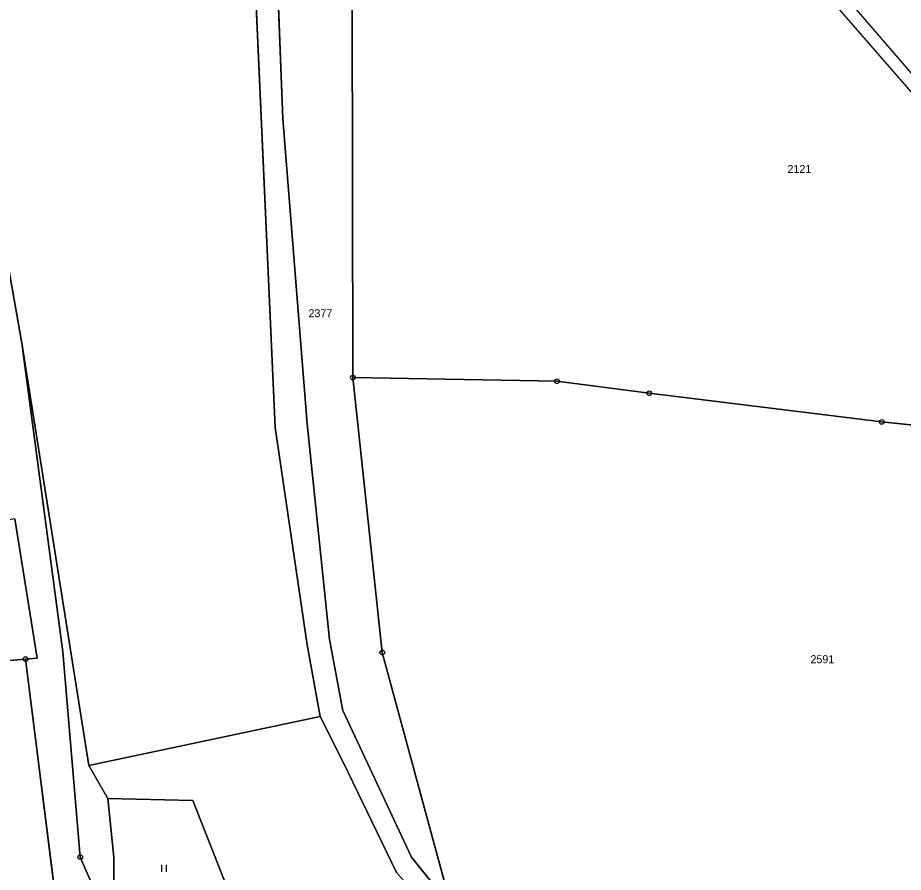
# Model space of a CAD drawing. Extents: x -689422 to -685210, y -987725 to -982160.
# Drawn here: x -687134.4 to -686946.4, y -986710.7 to -986529.1 of the extents above; entities that cross this region are included whole.
import ezdxf

# ---------------------------------------------------------------- set-up
doc = ezdxf.new("R2010")
doc.units = 0
for name, color, linetype in [('KN_Hranice_parcel', 7, 'Continuous'), ('KN_Parcelni cisla', 7, 'Continuous'), ('KN_Polygon parcely', 7, 'Continuous'), ('KN_POZEMKY_LESNI POZEMEK', 7, 'Continuous'), ('KN_POZEMKY_ORNA PUDA', 7, 'Continuous'), ('KN_POZEMKY_OSTATNI PLOCHA', 7, 'Continuous'), ('KN_POZEMKY_TTP', 7, 'Continuous'), ('KN_VYUZITI_17_ostatni plocha_ostatni komunikace', 7, 'Continuous'), ('KN_VYUZITI_27_ostatni plocha_neplodna puda', 7, 'Continuous'), ('KN_Věcná břemena k části', 7, 'Continuous'), ('KN_Značky bodu BP', 7, 'Continuous'), ('KN_Značky kultur', 7, 'Continuous')]:
    doc.layers.add(name, color=color, linetype=linetype)

msp = doc.modelspace()

# ---------------------------------------------------------------- linework, layer by layer
at = {"layer": 'KN_Hranice_parcel'}
for p, q in [((-687119.3, -986688), (-687133.5, -986598.3)), ((-687132.73, -986665.38), (-687175.57, -986668.76)), ((-687070.16, -986677.59), (-687119.3, -986688)), ((-687115.28, -986694.99), (-687119.3, -986688))]:
    msp.add_line(p, q, dxfattribs=at)
for points in [[(-687093.11, -986413.86), (-687085.25, -986493.64), (-687079.74, -986616.2), (-687072.96, -986662.37), (-687070.16, -986677.59)], [(-687158.04, -986449.96), (-687148.24, -986515.1), (-687133.5, -986598.3)], [(-687080.36, -986492.73), (-687078.1, -986550.59), (-687072.97, -986615.43), (-687068.19, -986661.22), (-687065.37, -986676.32), (-687050.77, -986707.44), (-687042.33, -986717.99)], [(-687066.49, -986494.06), (-687063.42, -986524.56), (-687063.23, -986605.59)], [(-687133.5, -986598.3), (-687124.79, -986663.8), (-687121.11, -986707.42), (-687118.1, -986714.38), (-687115.43, -986735.93), (-687117.23, -986748.83), (-687105.29, -986824.57), (-687100.79, -986858.01), (-687097.31, -986882.03), (-687081.8, -986952.81)], [(-687063.23, -986605.59), (-687019.91, -986606.34), (-687000.29, -986608.91), (-686950.94, -986614.98), (-686915.66, -986618.74), (-686859.86, -986622.32)], [(-687042.33, -986717.99), (-687056.98, -986663.96), (-687063.23, -986605.59)], [(-687132.73, -986665.38), (-687130.24, -986665.18), (-687135.04, -986635.57)], [(-687114.53, -986811.14), (-687123.74, -986736.78), (-687132.73, -986665.38)], [(-687070.16, -986677.59), (-687065.29, -986687.25), (-687053.98, -986710.73)], [(-687087.24, -986720.75), (-687097.19, -986695.39), (-687115.28, -986694.99)], [(-687115.28, -986694.99), (-687113.98, -986707.47), (-687113.95, -986728.67)]]:
    msp.add_lwpolyline(points, dxfattribs=at)
at = {"layer": 'KN_Polygon parcely'}
for points in [[(-687148.24, -986515.1), (-687133.5, -986598.3), (-687119.3, -986688), (-687070.16, -986677.59), (-687072.96, -986662.37), (-687079.74, -986616.2), (-687085.25, -986493.64), (-687093.11, -986413.86), (-687115.82, -986288.44), (-687117.58, -986291.9), (-687168.76, -986319.83), (-687173.06, -986323.05), (-687174.58, -986328.8), (-687162.93, -986395.38), (-687164.03, -986405.2), (-687161.78, -986418.73), (-687160.66, -986421.22), (-687157.3, -986442.09), (-687158.04, -986449.96)], [(-687072.96, -986662.37), (-687070.16, -986677.59), (-687065.29, -986687.25), (-687053.98, -986710.73), (-687043.23, -986722.85), (-687030.76, -986723.44), (-687007.67, -986726.07), (-687002, -986726.19), (-686947.45, -986727.38), (-686947.51, -986723.37), (-687007.66, -986722.36), (-687042.33, -986717.99), (-687050.77, -986707.44), (-687065.37, -986676.32), (-687068.19, -986661.22), (-687072.97, -986615.43), (-687078.1, -986550.59), (-687080.36, -986492.73), (-687080.7, -986488.8), (-687087.09, -986434.31), (-687093.11, -986413.86), (-687085.25, -986493.64), (-687079.74, -986616.2)], [(-687078.1, -986550.59), (-687072.97, -986615.43), (-687068.19, -986661.22), (-687065.37, -986676.32), (-687050.77, -986707.44), (-687042.33, -986717.99), (-687056.98, -986663.96), (-687063.23, -986605.59), (-687063.42, -986524.56), (-687066.49, -986494.06), (-687075.26, -986493.53), (-687080.36, -986492.73)], [(-686859.86, -986622.32), (-686839.83, -986524.86), (-686870.81, -986521.35), (-686962.52, -986502.21), (-686989.98, -986498.65), (-687013.58, -986497.26), (-687066.49, -986494.06), (-687063.42, -986524.56), (-687063.23, -986605.59), (-687019.91, -986606.34), (-687000.29, -986608.91), (-686950.94, -986614.98), (-686915.66, -986618.74)], [(-686947.51, -986723.37), (-686940.51, -986723.49), (-686881.44, -986720.2), (-686866.09, -986648.24), (-686859.86, -986622.32), (-686915.66, -986618.74), (-686950.94, -986614.98), (-687000.29, -986608.91), (-687019.91, -986606.34), (-687063.23, -986605.59), (-687056.98, -986663.96), (-687042.33, -986717.99), (-687007.66, -986722.36)], [(-687130.24, -986665.18), (-687135.04, -986635.57), (-687227.24, -986651.58), (-687223.16, -986676.53), (-687175.57, -986668.76), (-687132.73, -986665.38)], [(-687132.73, -986665.38), (-687175.57, -986668.76), (-687223.16, -986676.53), (-687251.84, -986681.22), (-687260.77, -986682.68), (-687249.1, -986736.08), (-687233, -986786.07), (-687222.58, -986825.34), (-687193.41, -986820.33), (-687156.89, -986815.37), (-687149.53, -986814.63), (-687114.53, -986811.14), (-687123.74, -986736.78)], [(-687113.98, -986707.47), (-687113.95, -986728.67), (-687087.24, -986720.75), (-687097.19, -986695.39), (-687115.28, -986694.99)]]:
    msp.add_lwpolyline(points, close=True, dxfattribs=at)
for points in [[(-687118.1, -986714.38), (-687121.11, -986707.42), (-687124.79, -986663.8), (-687133.5, -986598.3), (-687148.24, -986515.1)], [(-687113.95, -986728.67), (-687113.98, -986707.47), (-687115.28, -986694.99), (-687119.3, -986688), (-687133.5, -986598.3), (-687124.79, -986663.8), (-687121.11, -986707.42), (-687118.1, -986714.38)], [(-687135.04, -986635.57), (-687130.24, -986665.18), (-687132.73, -986665.38), (-687123.74, -986736.78)], [(-687053.98, -986710.73), (-687065.29, -986687.25), (-687070.16, -986677.59), (-687119.3, -986688), (-687115.28, -986694.99), (-687097.19, -986695.39), (-687087.24, -986720.75)]]:
    msp.add_lwpolyline(points, dxfattribs=at)
at = {"layer": 'KN_POZEMKY_LESNI POZEMEK'}
for p, q in [((-687119.3, -986688), (-687070.16, -986677.59)), ((-687070.16, -986677.59), (-687065.29, -986687.25)), ((-687065.29, -986687.25), (-687053.98, -986710.73)), ((-687115.28, -986694.99), (-687119.3, -986688)), ((-687097.19, -986695.39), (-687115.28, -986694.99)), ((-687087.24, -986720.75), (-687097.19, -986695.39))]:
    msp.add_line(p, q, dxfattribs=at)
at = {"layer": 'KN_POZEMKY_ORNA PUDA'}
for p, q in [((-687085.25, -986493.64), (-687079.74, -986616.2)), ((-687078.1, -986550.59), (-687080.36, -986492.73)), ((-687133.5, -986598.3), (-687148.24, -986515.1)), ((-687063.23, -986605.59), (-687063.42, -986524.56)), ((-687063.42, -986524.56), (-687063.23, -986605.59)), ((-687072.97, -986615.43), (-687078.1, -986550.59)), ((-687119.3, -986688), (-687133.5, -986598.3)), ((-687063.23, -986605.59), (-687019.91, -986606.34)), ((-687056.98, -986663.96), (-687063.23, -986605.59)), ((-687019.91, -986606.34), (-687063.23, -986605.59)), ((-687063.23, -986605.59), (-687056.98, -986663.96)), ((-687019.91, -986606.34), (-687000.29, -986608.91)), ((-687000.29, -986608.91), (-687019.91, -986606.34)), ((-687000.29, -986608.91), (-686950.94, -986614.98)), ((-686950.94, -986614.98), (-687000.29, -986608.91)), ((-687068.19, -986661.22), (-687072.97, -986615.43)), ((-686950.94, -986614.98), (-686915.66, -986618.74)), ((-686915.66, -986618.74), (-686950.94, -986614.98)), ((-687079.74, -986616.2), (-687072.96, -986662.37)), ((-687135.04, -986635.57), (-687130.24, -986665.18)), ((-687072.96, -986662.37), (-687070.16, -986677.59)), ((-687065.37, -986676.32), (-687068.19, -986661.22)), ((-687042.33, -986717.99), (-687056.98, -986663.96)), ((-687056.98, -986663.96), (-687042.33, -986717.99)), ((-687132.73, -986665.38), (-687175.57, -986668.76)), ((-687130.24, -986665.18), (-687132.73, -986665.38)), ((-687070.16, -986677.59), (-687119.3, -986688)), ((-687050.77, -986707.44), (-687065.37, -986676.32)), ((-687042.33, -986717.99), (-687050.77, -986707.44))]:
    msp.add_line(p, q, dxfattribs=at)
at = {"layer": 'KN_POZEMKY_OSTATNI PLOCHA'}
for p, q in [((-687079.74, -986616.2), (-687085.25, -986493.64)), ((-687080.36, -986492.73), (-687078.1, -986550.59)), ((-687148.24, -986515.1), (-687133.5, -986598.3)), ((-687078.1, -986550.59), (-687072.97, -986615.43)), ((-687133.5, -986598.3), (-687124.79, -986663.8)), ((-687124.79, -986663.8), (-687133.5, -986598.3)), ((-687133.5, -986598.3), (-687119.3, -986688)), ((-687072.97, -986615.43), (-687068.19, -986661.22)), ((-687072.96, -986662.37), (-687079.74, -986616.2)), ((-687130.24, -986665.18), (-687135.04, -986635.57)), ((-687070.16, -986677.59), (-687072.96, -986662.37)), ((-687068.19, -986661.22), (-687065.37, -986676.32)), ((-687124.79, -986663.8), (-687121.11, -986707.42)), ((-687121.11, -986707.42), (-687124.79, -986663.8)), ((-687132.73, -986665.38), (-687130.24, -986665.18)), ((-687123.74, -986736.78), (-687132.73, -986665.38)), ((-687065.29, -986687.25), (-687070.16, -986677.59)), ((-687065.37, -986676.32), (-687050.77, -986707.44)), ((-687053.98, -986710.73), (-687065.29, -986687.25)), ((-687119.3, -986688), (-687115.28, -986694.99)), ((-687115.28, -986694.99), (-687113.98, -986707.47)), ((-687121.11, -986707.42), (-687118.1, -986714.38)), ((-687118.1, -986714.38), (-687121.11, -986707.42)), ((-687113.98, -986707.47), (-687113.95, -986728.67)), ((-687050.77, -986707.44), (-687042.33, -986717.99))]:
    msp.add_line(p, q, dxfattribs=at)
at = {"layer": 'KN_POZEMKY_TTP'}
for p, q in [((-687175.57, -986668.76), (-687132.73, -986665.38)), ((-687132.73, -986665.38), (-687123.74, -986736.78)), ((-687115.28, -986694.99), (-687097.19, -986695.39)), ((-687113.98, -986707.47), (-687115.28, -986694.99)), ((-687097.19, -986695.39), (-687087.24, -986720.75)), ((-687113.95, -986728.67), (-687113.98, -986707.47))]:
    msp.add_line(p, q, dxfattribs=at)
at = {"layer": 'KN_VYUZITI_17_ostatni plocha_ostatni komunikace'}
for p, q in [((-687079.74, -986616.2), (-687085.25, -986493.64)), ((-687080.36, -986492.73), (-687078.1, -986550.59)), ((-687148.24, -986515.1), (-687133.5, -986598.3)), ((-687078.1, -986550.59), (-687072.97, -986615.43)), ((-687133.5, -986598.3), (-687124.79, -986663.8)), ((-687072.97, -986615.43), (-687068.19, -986661.22)), ((-687072.96, -986662.37), (-687079.74, -986616.2)), ((-687130.24, -986665.18), (-687135.04, -986635.57)), ((-687070.16, -986677.59), (-687072.96, -986662.37)), ((-687068.19, -986661.22), (-687065.37, -986676.32)), ((-687124.79, -986663.8), (-687121.11, -986707.42)), ((-687132.73, -986665.38), (-687130.24, -986665.18)), ((-687123.74, -986736.78), (-687132.73, -986665.38)), ((-687065.29, -986687.25), (-687070.16, -986677.59)), ((-687065.37, -986676.32), (-687050.77, -986707.44)), ((-687053.98, -986710.73), (-687065.29, -986687.25)), ((-687121.11, -986707.42), (-687118.1, -986714.38)), ((-687050.77, -986707.44), (-687042.33, -986717.99))]:
    msp.add_line(p, q, dxfattribs=at)
at = {"layer": 'KN_VYUZITI_27_ostatni plocha_neplodna puda'}
for p, q in [((-687124.79, -986663.8), (-687133.5, -986598.3)), ((-687133.5, -986598.3), (-687119.3, -986688)), ((-687121.11, -986707.42), (-687124.79, -986663.8)), ((-687119.3, -986688), (-687115.28, -986694.99)), ((-687115.28, -986694.99), (-687113.98, -986707.47)), ((-687118.1, -986714.38), (-687121.11, -986707.42)), ((-687113.98, -986707.47), (-687113.95, -986728.67))]:
    msp.add_line(p, q, dxfattribs=at)
at = {"layer": 'KN_Věcná břemena k části'}
msp.add_lwpolyline([(-686878.31, -986621.14), (-686874.77, -986621.36), (-686918.41, -986571.32), (-686979.93, -986499.95), (-686982.93, -986496.47), (-686987.45, -986495.82), (-686984.36, -986499.38), (-686920.3, -986572.96)], close=True, dxfattribs=at)
at = {"layer": 'KN_Značky bodu BP'}
for centre, radius in [((-687063.23, -986605.59), 0.5), ((-687063.23, -986605.59), 0.0303), ((-687019.91, -986606.34), 0.5), ((-687019.91, -986606.34), 0.0303), ((-687000.29, -986608.91), 0.5), ((-687000.29, -986608.91), 0.0303), ((-686950.94, -986614.98), 0.5), ((-686950.94, -986614.98), 0.0303), ((-687056.98, -986663.96), 0.5), ((-687056.98, -986663.96), 0.0303), ((-687132.73, -986665.38), 0.5), ((-687132.73, -986665.38), 0.0303), ((-687121.11, -986707.42), 0.5), ((-687121.11, -986707.42), 0.0303)]:
    msp.add_circle(centre, radius, dxfattribs=at)
at = {"layer": 'KN_Značky kultur'}
for p, q in [((-687103.79, -986710.59), (-687103.79, -986709.09)), ((-687102.79, -986710.59), (-687102.79, -986709.09))]:
    msp.add_line(p, q, dxfattribs=at)

# ---------------------------------------------------------------- texts
at = {"layer": 'KN_Parcelni cisla'}
for s, p in [('2121', (-686970.95, -986562.12)), ('2377', (-687072.66, -986592.76)), ('2591', (-686966.08, -986666.25))]:
    msp.add_text(s, height=1.7, dxfattribs=at).set_placement(p)

doc.saveas('drawing.dxf')
